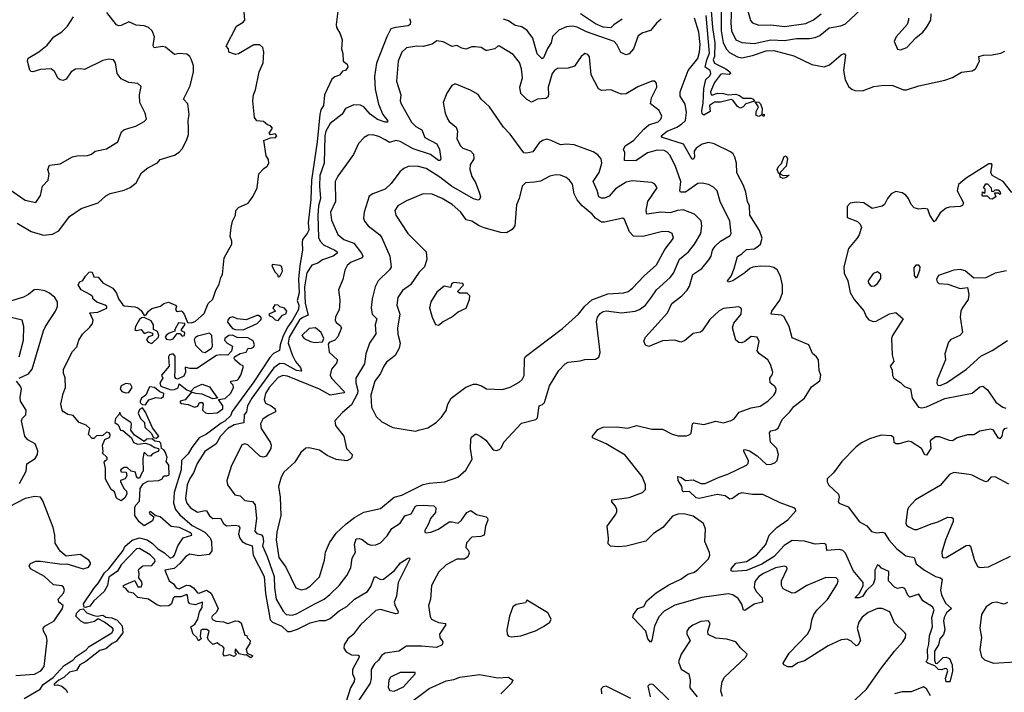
# Model space of a CAD drawing. Extents: x 1771496 to 1971148, y 471553 to 643630.
# Tile 562 of 656: x 1869769 to 1876225, y 595785 to 600197. Entities that reach past the tile are written whole.
import ezdxf

# ---------------------------------------------------------------- set-up
doc = ezdxf.new("R2010")
doc.units = 0

msp = doc.modelspace()

# ---------------------------------------------------------------- linework, layer by layer
at = {"layer": '0CON10XD'}
for points in [[(1874370.9, 600385), (1874368.1, 600125), (1874382.6, 600045), (1874403.8, 600003.8), (1874422.7, 599982.7), (1874475, 599953.8), (1874505, 599947.3), (1874575, 599961.7), (1874665, 599992.9), (1874715, 599994.8), (1874845, 599961.2), (1874962.8, 599902.8), (1875045, 599887.3), (1875079.7, 599900.3), (1875155, 599967.1), (1875175, 599975.7), (1875184.1, 599964.1), (1875171.9, 599865), (1875182.2, 599802.2), (1875206.4, 599756.4), (1875225, 599740.8), (1875246.4, 599733.6), (1875295, 599731.5), (1875370.3, 599759.8), (1875435, 599768.7), (1875495, 599764.6), (1875565, 599738.1), (1875585, 599737.8), (1875665, 599762.9), (1875835, 599800), (1875885, 599818.6), (1875945, 599852.5), (1876015, 599861.2), (1876036.7, 599875), (1876062.5, 599925), (1876057.5, 599955), (1876090, 599965), (1876145, 599965.8), (1876203.3, 599976.7), (1876229.3, 599990.7)], [(1874436.5, 600285), (1874433.1, 600175), (1874437.6, 600125), (1874464.6, 600065), (1874505, 600047.8), (1874585, 600041.9), (1874694.4, 600064.4), (1874785, 600061.5), (1874863.3, 600073.3), (1874947.1, 600072.9), (1874985, 600080), (1875015.8, 600094.2), (1875076.5, 600143.5), (1875154.1, 600155.9), (1875185, 600170.4), (1875285, 600264.5)], [(1869698.4, 599088.4), (1869805, 599012.2), (1869875, 598998), (1869906.6, 599043.4), (1869918.6, 599105), (1869955.8, 599145), (1869962.9, 599185), (1869952.9, 599215), (1869965, 599243.3), (1870035, 599252), (1870115, 599297.1), (1870145, 599304.3), (1870215, 599305.6), (1870240, 599315), (1870264.6, 599335.4), (1870339.1, 599350.9), (1870413.1, 599395), (1870437.8, 599462.2), (1870453.3, 599475), (1870485.9, 599485.9), (1870530.3, 599499.7), (1870585, 599530), (1870600, 599545), (1870592.5, 599585), (1870556.5, 599655), (1870555.6, 599705), (1870565, 599760), (1870545, 599778.8), (1870484.6, 599784.6), (1870435, 599809.2), (1870408.9, 599845), (1870398.6, 599915), (1870384.4, 599934.4), (1870355, 599938.9), (1870315, 599928.9), (1870195, 599870), (1870165, 599875.7), (1870135, 599872.5), (1870108, 599855), (1870075, 599808), (1870055, 599798), (1870035, 599802), (1870022, 599812), (1869998, 599858), (1869975.4, 599875.4), (1869905, 599870.4), (1869855, 599856), (1869845, 599856.7), (1869836, 599866), (1869820, 599925), (1869825.9, 599944.1), (1869895, 599986), (1869949.1, 600030.9), (1869992.5, 600085), (1870045, 600116.9), (1870082.2, 600155), (1870121.9, 600215)], [(1869752.6, 598862.6), (1869845, 598807.1), (1869925, 598783.2), (1869985, 598789.6), (1870025, 598813.1), (1870095, 598905.8), (1870171.7, 598958.3), (1870284.5, 598995.5), (1870335, 599042), (1870363.4, 599056.6), (1870455, 599078.6), (1870493.2, 599096.8), (1870532.4, 599127.6), (1870568.3, 599191.7), (1870608.8, 599225), (1870672.5, 599257.5), (1870690, 599280), (1870785, 599309.4), (1870815, 599329.2), (1870835, 599350), (1870863.1, 599405), (1870875.4, 599444.6), (1870875.4, 599484.6), (1870873.9, 599536.1), (1870880, 599575), (1870871.4, 599645), (1870844.3, 599675), (1870887.5, 599762.5), (1870908.9, 599855), (1870908.6, 599895), (1870895.6, 599935), (1870884.3, 599955), (1870865, 599970.6), (1870815, 599974.5), (1870785, 599969.6), (1870725, 600017.9), (1870705, 600021.1), (1870652.1, 600012.1), (1870645.6, 600025.6), (1870652.5, 600085), (1870638.9, 600125), (1870615, 600145.5), (1870585.9, 600155.9), (1870532.4, 600162.4), (1870485, 600184.2), (1870435, 600159.4), (1870417.5, 600157.5), (1870404.3, 600164.3), (1870341.8, 600245)], [(1870885, 596485.7), (1870909.5, 596469.5), (1870935, 596437.5), (1870945.4, 596434.6), (1870995, 596455.8), (1871025.6, 596435.6), (1871070, 596335), (1871060.3, 596309.7), (1871031.2, 596285), (1871026.2, 596275), (1871032.7, 596262.7), (1871055, 596250.8), (1871105, 596246), (1871135, 596236), (1871185, 596254), (1871205, 596251.2), (1871221.2, 596241.2), (1871245, 596160), (1871258.3, 596158.3), (1871260, 596145), (1871280, 596125), (1871277.5, 596105), (1871253.3, 596066.7), (1871258.3, 596048.3), (1871261.7, 596041.7), (1871297.5, 596025), (1871285, 596010), (1871255, 596030), (1871245, 596027.5), (1871207.5, 596037.5), (1871185, 596070), (1871180, 596045), (1871190, 596035), (1871175, 596020), (1871145, 596030), (1871111.7, 596021.7), (1871102.5, 596035), (1871110, 596075), (1871098.3, 596088.3), (1871080, 596095), (1871065, 596110), (1871035, 596097.5), (1871006.4, 596126.4), (1871000, 596145), (1871012.5, 596185), (1870996.1, 596196.1), (1870965, 596197.5), (1870957.5, 596192.5), (1870952.5, 596152.5), (1870960, 596135), (1870941.7, 596121.7), (1870930, 596145), (1870907.5, 596165), (1870892.5, 596215), (1870918.3, 596231.7), (1870937.5, 596265), (1870948.3, 596311.7), (1870965, 596340), (1870967.5, 596375), (1870920.7, 596359.3), (1870886, 596366), (1870875.9, 596375.9), (1870869.4, 596419.4), (1870865, 596425.8), (1870825, 596411.4), (1870785, 596410.8), (1870775, 596403.3), (1870764, 596366), (1870748.3, 596351.7), (1870695, 596349.4), (1870668.5, 596358.5), (1870615, 596396), (1870545, 596407.5), (1870515, 596434), (1870485, 596441.2), (1870465, 596466.7), (1870450, 596475), (1870450, 596485), (1870467.5, 596495), (1870525, 596517.5), (1870545, 596477.5), (1870565, 596477.5), (1870572.5, 596495), (1870569.3, 596509.3), (1870550, 596535), (1870553.3, 596565), (1870548.8, 596585), (1870553.3, 596595), (1870575.8, 596614.2), (1870635, 596616.7), (1870657.9, 596642.1), (1870656.2, 596655), (1870625, 596687.1), (1870555, 596728.7), (1870534.7, 596725), (1870435, 596620.6), (1870411.1, 596578.9), (1870355, 596540.6), (1870344.2, 596485.8), (1870323.2, 596446.8), (1870255.6, 596385), (1870229.7, 596350.3), (1870200, 596340), (1870193.2, 596343.2), (1870188.6, 596365), (1870255.3, 596464.8), (1870286.5, 596503.5), (1870325, 596568.1), (1870353, 596595), (1870447.9, 596715), (1870458.7, 596741.3), (1870506.5, 596783.5), (1870555, 596798.9), (1870605, 596785.4), (1870640.6, 596760.6), (1870675, 596726.5), (1870719.7, 596699.7), (1870755.6, 596665.6), (1870775, 596673.3), (1870785.2, 596684.8), (1870805.3, 596744.7), (1870842, 596798), (1870898, 596815), (1870895.6, 596825), (1870885, 596832.5), (1870818, 596865), (1870761.7, 596871.7), (1870690, 596935), (1870662.5, 596942.5), (1870625, 596970), (1870617.5, 596965), (1870623.8, 596955), (1870650, 596935), (1870639.8, 596910.2), (1870585, 596875.8), (1870552.5, 596902.5), (1870524.3, 596944.3), (1870523.9, 596996.1), (1870529.5, 597010.5), (1870555, 597037.5), (1870558.3, 597121.7), (1870578.3, 597151.7), (1870610.5, 597169.5), (1870682.5, 597175), (1870703.3, 597185), (1870714.2, 597205.8), (1870735, 597203.8), (1870748.5, 597211.5), (1870746.8, 597275), (1870728.8, 597298.8), (1870736.2, 597325), (1870725, 597358.8), (1870715, 597376.2), (1870700, 597385), (1870695, 597420), (1870687, 597427), (1870655, 597432.5), (1870637.5, 597447.5), (1870603.6, 597446.4), (1870585, 597430), (1870521.7, 597471.7), (1870497.5, 597505), (1870502.5, 597545), (1870497.5, 597555), (1870447, 597587), (1870431.7, 597601.7), (1870425, 597620), (1870418.3, 597601.7), (1870398.3, 597581.7), (1870392.5, 597555), (1870415, 597540), (1870430, 597505), (1870445, 597502.5), (1870502.5, 597455), (1870515, 597423.3), (1870545, 597413.3), (1870595, 597420), (1870628, 597408), (1870655, 597390), (1870680, 597385), (1870682.5, 597375), (1870676.1, 597363.9), (1870640, 597350), (1870626.7, 597333.3), (1870610, 597335), (1870590, 597355), (1870582.5, 597355), (1870577.5, 597315), (1870580, 597235), (1870571.7, 597228.3), (1870555, 597190), (1870545, 597190), (1870535, 597200), (1870528.3, 597228.3), (1870500, 597235), (1870475, 597260), (1870455, 597260), (1870430, 597245), (1870435, 597230), (1870468.3, 597228.3), (1870472.5, 597205), (1870460, 597185), (1870430, 597175), (1870430, 597165), (1870455, 597120), (1870470, 597105), (1870472.5, 597085), (1870459.3, 597060.7), (1870435, 597040), (1870405, 597057.5), (1870390.7, 597100.7), (1870370, 597115), (1870332.3, 597182.3), (1870331.2, 597255), (1870322.5, 597295), (1870332.5, 597305), (1870342.5, 597315), (1870342.5, 597325), (1870310, 597355), (1870317.5, 597362.5), (1870313.3, 597405), (1870327.5, 597442.5), (1870360.7, 597459.3), (1870363.3, 597475), (1870356.1, 597486.1), (1870338.3, 597491.7), (1870315, 597470), (1870273, 597467), (1870255, 597450), (1870245, 597450), (1870220, 597475), (1870230, 597515), (1870205, 597537.5), (1870160, 597555), (1870120.9, 597600.9), (1870085, 597606.2), (1870056.7, 597625), (1870048.8, 597635), (1870040, 597675), (1870054, 597745), (1870070, 597785), (1870068.3, 597848.3), (1870057.3, 597877.3), (1870056.2, 597905), (1870115, 598020), (1870145, 598050), (1870158, 598095), (1870181.2, 598135), (1870229.5, 598180.5), (1870246.7, 598205), (1870251.2, 598225), (1870230, 598275), (1870281.7, 598278.3), (1870340, 598305), (1870340, 598315), (1870330, 598325), (1870275, 598343.3), (1870250, 598365), (1870248.3, 598378.3), (1870233, 598393), (1870172.5, 598425), (1870153, 598457), (1870163.3, 598476.7), (1870183, 598487), (1870200, 598515), (1870225, 598540), (1870235, 598542.5), (1870245, 598540), (1870255, 598510), (1870285, 598507.5), (1870315, 598470), (1870381.2, 598435), (1870404.2, 598404.2), (1870416.2, 598365), (1870445, 598326.7), (1870455, 598320), (1870525, 598313.3), (1870545, 598306), (1870565, 598290), (1870585, 598257.5), (1870599.5, 598260.5), (1870613.8, 598285), (1870635, 598302), (1870692.9, 598317.1), (1870715, 598335.4), (1870745, 598344.4), (1870792, 598325), (1870797.5, 598315), (1870791.4, 598295), (1870796.7, 598285), (1870805, 598281.9), (1870825, 598288.1), (1870835, 598282.5), (1870848.2, 598265), (1870870, 598210), (1870895, 598207.8), (1870921.1, 598218.9), (1870979.4, 598270.6), (1871006.1, 598335), (1871035.2, 598364.8), (1871055, 598422.5), (1871077.6, 598462.4), (1871087.5, 598505), (1871099.2, 598525), (1871110.8, 598635), (1871160.8, 598725), (1871160.8, 598745), (1871150, 598775), (1871155.8, 598835), (1871164.5, 598875.5), (1871184, 598915), (1871186.2, 598945), (1871203.8, 598965), (1871267.4, 598992.6), (1871300.1, 599039.9), (1871326.7, 599095), (1871337.9, 599185), (1871369.2, 599220.8), (1871392.8, 599237.2), (1871402.7, 599255), (1871400.9, 599280.9), (1871386.4, 599305), (1871370.8, 599405), (1871415, 599422.9), (1871446.2, 599423.8), (1871455.7, 599435), (1871445, 599447.5), (1871415, 599442), (1871405, 599452.5), (1871426.7, 599485), (1871415, 599501.2), (1871395, 599508), (1871368.9, 599528.9), (1871324.1, 599534.1), (1871309.2, 599555), (1871299.1, 599665), (1871302.5, 599705), (1871315, 599737.5), (1871338.9, 599855), (1871366.5, 599915), (1871370.9, 599985), (1871363.3, 600015), (1871345, 600032.2), (1871305, 600031.5), (1871205, 599974), (1871185, 599968.8), (1871140, 599985), (1871137.5, 600005), (1871123, 600023), (1871191.2, 600155), (1871235, 600180), (1871246.1, 600193.9), (1871240, 600275)], [(1871856.3, 600253.7), (1871843.6, 600165), (1871845.7, 600145.7), (1871871.2, 600105), (1871883.3, 600065), (1871878.8, 600005), (1871887.5, 599975), (1871890, 599925), (1871916.7, 599905), (1871920.8, 599885), (1871905, 599863.3), (1871885, 599860), (1871865.8, 599834.2), (1871835, 599823.3), (1871815, 599806.2), (1871767.1, 599705), (1871761.8, 599635), (1871744.3, 599605.7), (1871737, 599575), (1871719.3, 599395), (1871682.4, 599145), (1871677.4, 599017.4), (1871660, 598865), (1871665, 598816.7), (1871655, 598793.8), (1871624.1, 598755.9), (1871621.2, 598735), (1871622.9, 598685), (1871605.7, 598584.3), (1871598.4, 598495), (1871602.6, 598405), (1871588.3, 598355), (1871599.4, 598325), (1871597.8, 598295), (1871559, 598225), (1871527.4, 598182.6), (1871497.8, 598122.2), (1871478.2, 598065), (1871472.8, 598027.2), (1871432.8, 598007.2), (1871408.8, 597981.2), (1871305, 597822.5), (1871163, 597627), (1871151.6, 597598.4), (1871115, 597563.5), (1871090.5, 597550.5), (1870995, 597477.5), (1870945.9, 597454.1), (1870898.3, 597391.7), (1870875, 597350), (1870830, 597305), (1870828.9, 597245), (1870782.5, 597095), (1870776.9, 597025), (1870790, 596985), (1870819.3, 596949.3), (1870900, 596880), (1870983.1, 596835), (1871017.4, 596797.4), (1871027.1, 596775), (1871028.3, 596711.7), (1871011.2, 596688.8), (1870945, 596680.8), (1870885, 596690), (1870859.2, 596675), (1870820.4, 596629.6), (1870782.4, 596597.6), (1870721.2, 596585), (1870748.6, 596515), (1870777, 596497), (1870795, 596470), (1870815, 596462.5), (1870862.5, 596487.5), (1870885, 596485.7)], [(1873720, 600200), (1873665, 600163.8), (1873645, 600143.3), (1873595, 600149.1), (1873545, 600169.5), (1873446.2, 600235)], [(1874255, 599570), (1874245, 599580), (1874242.1, 599602.1), (1874251.1, 599648.9), (1874254.7, 599745.3), (1874269.4, 599805), (1874295, 599830), (1874302, 599845), (1874296.7, 599865), (1874264.3, 599885), (1874275, 599933.8), (1874292.6, 599977.4), (1874270.6, 600225)], [(1874303.3, 600255), (1874311.6, 600145), (1874327.1, 600042.9), (1874325.8, 599955.8), (1874316.2, 599935), (1874325, 599911.2), (1874400, 599875), (1874426.7, 599855), (1874430, 599845), (1874421.7, 599838.3), (1874375, 599842.5), (1874365, 599836.7), (1874325.7, 599785), (1874299.2, 599725), (1874303.8, 599705), (1874315, 599703.8), (1874344.4, 599715.6), (1874385, 599713.8), (1874415, 599704), (1874465, 599707.9), (1874489.7, 599699.7), (1874512.7, 599682.7), (1874565, 599681.5), (1874579.2, 599675), (1874587.5, 599662.5), (1874530, 599645), (1874512.5, 599625), (1874495, 599616.7), (1874475, 599626.7), (1874445, 599670), (1874435, 599674.2), (1874365, 599655.5), (1874325, 599655.8), (1874293.3, 599635), (1874295.8, 599594.2), (1874255, 599570)], [(1874543.1, 600255), (1874562.3, 600192.3), (1874575, 600177.5), (1874615, 600162.2), (1874694.1, 600164.1), (1874785, 600152.5), (1874925, 600173.3), (1874975, 600196.4), (1875024.5, 600235.5)], [(1875597, 600207), (1875598, 600195), (1875588, 600165), (1875516.2, 600085), (1875503.8, 600055), (1875525, 600003.3), (1875545, 600000), (1875586.7, 600015), (1875645, 600078.8), (1875692, 600115), (1875716, 600145), (1875744, 600195), (1875746.2, 600235)], [(1872325, 600206), (1872332.5, 600185), (1872330, 600165), (1872317.5, 600157.5), (1872232.9, 600147.1), (1872203.7, 600136.3), (1872175.9, 600084.1), (1872108.5, 599911.5), (1872096.9, 599825), (1872100.6, 599740.6), (1872123, 599643), (1872149.7, 599575), (1872180.6, 599535), (1872180, 599525), (1872165, 599524.7), (1872115, 599541.9), (1872067.5, 599577.5), (1872026.9, 599625), (1872005, 599637.2), (1871960.5, 599639.5), (1871905.8, 599615), (1871883, 599577), (1871805, 599516.9), (1871776.5, 599465), (1871770.9, 599435), (1871766.3, 599255), (1871737.6, 599175), (1871736.2, 599106.2), (1871741.9, 599025), (1871729.3, 598975), (1871725, 598912.5), (1871729.2, 598769.1), (1871739.6, 598745), (1871760.5, 598720.5), (1871836.8, 598685), (1871851.1, 598675), (1871852, 598665), (1871825, 598646.4), (1871755, 598621.6), (1871725, 598600.9), (1871685, 598586.2), (1871652.5, 598537.5), (1871636.1, 598445), (1871640.4, 598335), (1871661.9, 598258.1), (1871625, 598244.3), (1871605, 598228.5), (1871537, 598115), (1871529.6, 598075), (1871557.4, 597995), (1871578, 597955), (1871610, 597915), (1871617.8, 597892.2), (1871585, 597895.2), (1871505, 597939.7), (1871475, 597942), (1871435, 597912.5), (1871292.1, 597715), (1871263.3, 597665), (1871256.1, 597625), (1871240.7, 597605), (1871238.3, 597551.7), (1871175, 597538.5), (1871135, 597515.2), (1871087.1, 597465), (1871058.2, 597415), (1870983.2, 597365), (1870933.1, 597285), (1870910, 597225), (1870885, 597186.9), (1870868.1, 597145), (1870856.3, 597056.3), (1870865.9, 597025), (1870888.7, 596995), (1870935, 596966.1), (1870985, 596977.5), (1870994.1, 596974.1), (1871015, 596942.1), (1871035, 596925.3), (1871086.2, 596926.2), (1871105, 596892.2), (1871125, 596877.1), (1871185, 596880.6), (1871205, 596875.8), (1871212.6, 596862.6), (1871204.8, 596824.8), (1871212.2, 596795), (1871229.2, 596775), (1871255, 596758.1), (1871292.8, 596745), (1871300.8, 596685), (1871372.9, 596545), (1871382.1, 596432.1), (1871411, 596261), (1871426.2, 596245), (1871487.5, 596217.5), (1871525, 596184.6), (1871545, 596184), (1871591.5, 596198.5), (1871675, 596239.8), (1871735, 596256), (1871775, 596256.7), (1871805, 596269.7), (1871865, 596318.5), (1871915, 596348.5), (1871965, 596396.2), (1872049.5, 596445), (1872071.9, 596478.1), (1872095, 596542.5), (1872105, 596542.9), (1872135, 596525.5), (1872155, 596527.9), (1872227, 596583), (1872265.6, 596635), (1872315, 596664), (1872325, 596667.5), (1872327.5, 596657.5), (1872250.4, 596505), (1872241, 596415), (1872225.3, 596375), (1872231, 596351), (1872250.9, 596315), (1872249.2, 596300.8), (1872235, 596298.5), (1872135, 596327.3), (1872105, 596320.3), (1872002.5, 596225), (1871955.2, 596164.8), (1871921.4, 596135), (1871896, 596095), (1871894, 596074), (1871910.6, 596050.6), (1871945, 596031.1), (1871988.9, 596028.9), (1871995.6, 596025), (1871995.5, 596015.5), (1871952.2, 595935), (1871950.8, 595905), (1871964, 595875), (1871962.8, 595855), (1871938.7, 595815), (1871910.6, 595725)], [(1873975, 600200), (1873945, 600175.5), (1873905, 600127.1), (1873855, 600110), (1873825, 600091.4), (1873794.2, 600005), (1873765, 599974.2), (1873745, 599966), (1873711.7, 599981.7), (1873683.8, 600035), (1873666.5, 600055), (1873485, 600117.2), (1873425, 600147.5), (1873395, 600154.8), (1873355, 600151.1), (1873305, 600128.9), (1873262.8, 600087.2), (1873253.5, 600045), (1873231, 600009), (1873205, 599947.1), (1873195, 599939.5), (1873162.4, 599972.4), (1873134.7, 600075), (1873096.6, 600126.6), (1873061.4, 600151.4), (1873018.1, 600158.1), (1872975, 600188.8), (1872940.9, 600200.9)], [(1875800.2, 597459.8), (1875775, 597460.3), (1875740, 597435), (1875743.2, 597385), (1875715, 597340.8), (1875705, 597342.5), (1875681.5, 597385), (1875615, 597428.9), (1875595, 597431.5), (1875535, 597413.8), (1875513.8, 597413.8), (1875503.9, 597423.9), (1875500, 597455), (1875485, 597467.9), (1875418.8, 597471.2), (1875342.1, 597447.9), (1875289.3, 597420.7), (1875254.5, 597395), (1875160.4, 597299.6), (1875105.3, 597224.7), (1875063.3, 597185), (1875063.8, 597165), (1875074.6, 597144.6), (1875137.5, 597085), (1875142.5, 597065), (1875136.7, 597035), (1875142.5, 597025), (1875202.5, 597002.5), (1875275, 596902.5), (1875325, 596877.5), (1875355, 596840), (1875389.8, 596829.8), (1875425, 596834.6), (1875440.3, 596830.3), (1875468.8, 596785), (1875517.7, 596727.7), (1875580.5, 596680.5), (1875635, 596668), (1875647.7, 596627.7), (1875702, 596585), (1875775, 596543.4), (1875806.7, 596536.7), (1875817.9, 596527.9), (1875806.7, 596455), (1875813.1, 596425), (1875839.4, 596369.4), (1875880, 596335), (1875845.6, 596305), (1875830.8, 596275), (1875826, 596254), (1875835.5, 596195), (1875826.1, 596163.9), (1875802.5, 596135), (1875793.6, 596096.4), (1875766.7, 596055), (1875767.5, 595995), (1875775, 595976.2), (1875785, 595974.2), (1875825, 596012.9), (1875845, 596015.4), (1875865, 596006.5), (1875884.4, 595965), (1875886.3, 595923.7), (1875870, 595860), (1875865, 595853.8), (1875845, 595853.8), (1875838.8, 595875), (1875855.6, 595925), (1875848.6, 595938.6), (1875835, 595941.9), (1875815, 595932.1), (1875795, 595933.4), (1875768.8, 595958.8), (1875724, 595975), (1875714, 595985), (1875723.5, 596006.5), (1875722.5, 596065), (1875730.3, 596100.3), (1875734.2, 596155), (1875754.3, 596215), (1875750.3, 596275), (1875765.5, 596325.5), (1875754.2, 596345), (1875690.4, 596385), (1875665, 596429.5), (1875605, 596409.7), (1875592, 596422), (1875573.1, 596465), (1875555, 596471.8), (1875525, 596464.6), (1875505, 596474.5), (1875466.4, 596515), (1875468.2, 596578.2), (1875420, 596600), (1875405, 596617.5), (1875395, 596620), (1875375.8, 596585), (1875377, 596527), (1875366.1, 596493.9), (1875320.1, 596449.9), (1875295, 596414.1), (1875274, 596404), (1875244.4, 596404.4), (1875276.9, 596435), (1875299.5, 596485), (1875299.6, 596505), (1875234.6, 596584.6), (1875185, 596697.1), (1875165.8, 596715), (1875145, 596720.9), (1875062.5, 596715), (1875056.7, 596755), (1875045, 596761.5), (1874985, 596757.5), (1874916.2, 596776.2), (1874835, 596780), (1874781.3, 596748.7), (1874715.9, 596675), (1874635.5, 596625), (1874535, 596583.2), (1874448.1, 596578.1), (1874435, 596582), (1874434.3, 596595), (1874465, 596632.2), (1874535, 596643.1), (1874600, 596685), (1874661.9, 596755), (1874684.5, 596815), (1874733.1, 596865), (1874805, 596915.8), (1874857.5, 596975), (1874856.4, 596986.4), (1874846, 596995), (1874755, 597026.7), (1874642.2, 597082.2), (1874575, 597081.6), (1874505, 597093.5), (1874485, 597086.7), (1874443.8, 597055), (1874425, 597051.9), (1874395, 597073.3), (1874341.7, 597081.7), (1874225, 597056.1), (1874205, 597060), (1874162.2, 597102.2), (1874125, 597099.4), (1874115, 597104), (1874111.8, 597135), (1874087.5, 597175), (1874085, 597200), (1874105, 597197.1), (1874134.6, 597174.6), (1874185, 597178), (1874235, 597153.8), (1874265, 597153.9), (1874355, 597195.8), (1874411.9, 597215), (1874535, 597275.6), (1874545, 597286.2), (1874547.9, 597305), (1874518, 597365), (1874517.5, 597375), (1874523.2, 597376.8), (1874555, 597369.1), (1874605.9, 597335.9), (1874665, 597281.2), (1874690.7, 597279.3), (1874720.7, 597289.3), (1874736.7, 597305), (1874743.8, 597345), (1874733.8, 597385), (1874691.4, 597425), (1874685, 597487.5), (1874695, 597500), (1874725, 597506.2), (1874741.7, 597518.3), (1874769.2, 597575), (1874819.4, 597625), (1874845, 597660.6), (1874914.7, 597715.3), (1874962.2, 597787.8), (1875015, 597827.5), (1875022.5, 597865), (1875012.5, 597895), (1875007.5, 597965), (1874995, 597984.4), (1874966.9, 598006.9), (1874944, 598065), (1874835, 598110.8), (1874814, 598184), (1874780.8, 598250.8), (1874765, 598259.1), (1874696, 598266), (1874700.6, 598285), (1874753.5, 598356.5), (1874771.8, 598405), (1874771.4, 598455), (1874758.7, 598515), (1874735.2, 598555.2), (1874715, 598570.9), (1874688.3, 598578.3), (1874625, 598581), (1874576.8, 598573.2), (1874555.9, 598564.1), (1874525, 598536.6), (1874445, 598484.6), (1874415, 598474.4), (1874410, 598485), (1874435.5, 598514.5), (1874454.7, 598565.3), (1874476.2, 598643.8), (1874505, 598661.2), (1874535, 598690.7), (1874585, 598694.7), (1874603.5, 598705), (1874626.7, 598725), (1874637.3, 598765), (1874621.2, 598815), (1874557.7, 598915), (1874555.3, 598975), (1874542.3, 599005), (1874529.7, 599065), (1874515, 599108.9), (1874471.5, 599191.5), (1874469.7, 599255), (1874458.2, 599295), (1874446.5, 599316.5), (1874429.8, 599329.8), (1874322.7, 599382.7), (1874285, 599392.1), (1874245, 599380.5), (1874204.7, 599355), (1874192.8, 599335), (1874193.8, 599295), (1874185, 599280.5), (1874177.5, 599285), (1874121.4, 599381.4), (1873984, 599425), (1873975.5, 599435), (1874015, 599465.6), (1874077.8, 599492.2), (1874107.9, 599512.1), (1874135.4, 599535), (1874142.4, 599587.6), (1874132, 599642), (1874100, 599695), (1874100, 599725), (1874153, 599865), (1874215, 599942.1), (1874226.9, 599985), (1874230.2, 600035), (1874223.4, 600115), (1874195, 600206.9)], [(1875181.4, 595675), (1875322, 595805), (1875419.5, 595945), (1875504.7, 596055.3), (1875560.6, 596115), (1875576.9, 596145), (1875579.2, 596165), (1875574, 596175), (1875505, 596240), (1875475, 596313.3), (1875425, 596333.9), (1875395, 596335.3), (1875332, 596308), (1875292.9, 596277.1), (1875271.3, 596245), (1875259.7, 596205), (1875282.9, 596125), (1875266.9, 596095), (1875255, 596089.4), (1875221.2, 596121.2), (1875195, 596132.9), (1875155, 596129.5), (1875069.9, 596090.1), (1874915, 595990.5), (1874871.1, 595978.9), (1874835, 595952), (1874805, 595951.4), (1874780, 595965), (1874776.2, 595975), (1874815, 596040.8), (1874935, 596166), (1874954.1, 596204.1), (1874962.4, 596257.6), (1874977.1, 596295), (1874997.8, 596325), (1875065.6, 596394.4), (1875130, 596495), (1875135.6, 596515), (1875134.2, 596525), (1875122.5, 596535), (1875055, 596538.5), (1874930, 596485), (1874855, 596436.9), (1874835, 596434.2), (1874774.5, 596464.5), (1874764.4, 596485), (1874764.5, 596515.5), (1874801.4, 596595), (1874798.8, 596605), (1874785, 596611.4), (1874725, 596600.8), (1874645.6, 596565), (1874616.4, 596545), (1874589.5, 596510.5), (1874584.7, 596475.3), (1874597.3, 596445), (1874636.7, 596405), (1874640, 596375), (1874585, 596363.6), (1874525, 596321.4), (1874515, 596323.3), (1874503.7, 596363.7), (1874479.9, 596399.9), (1874445, 596424.5), (1874415, 596430.8), (1874242.9, 596407.1), (1874065, 596356.1), (1873995, 596316.7), (1873960.9, 596279.1), (1873931.2, 596218.8), (1873914.1, 596125.9), (1873905, 596113.3), (1873888, 596135), (1873875.8, 596185.8), (1873790, 596275), (1873793.3, 596295), (1873822, 596335), (1873861.7, 596348.3), (1873881.8, 596385), (1873942.5, 596437.5), (1874025, 596489.4), (1874105, 596526.2), (1874150, 596560), (1874195, 596573.3), (1874218.5, 596591.5), (1874285, 596659.4), (1874294.4, 596684.4), (1874292.7, 596702.7), (1874262.5, 596775), (1874265.8, 596855), (1874252.2, 596892.2), (1874185, 596939.1), (1874125, 596954.5), (1874085, 596953.6), (1874049.1, 596940.9), (1873986.2, 596865), (1873925, 596826.2), (1873875, 596776), (1873745.7, 596744.3), (1873695, 596738), (1873642.5, 596742.5), (1873628, 596758), (1873630.8, 596795), (1873621.2, 596875), (1873672.9, 596947.1), (1873684.1, 596965.9), (1873684, 596985), (1873675.8, 597005), (1873651.2, 597035), (1873652.5, 597047.5), (1873765, 597061.9), (1873853.8, 597095), (1873872.9, 597115), (1873873.3, 597145), (1873850.9, 597200.9), (1873739.5, 597339.5), (1873615.7, 597415.7), (1873525, 597454.2), (1873526, 597465), (1873560.3, 597509.7), (1873595, 597523.6), (1873685.4, 597525.4), (1873755, 597516.9), (1873815, 597535.6), (1873915, 597512), (1873985, 597510), (1874048.3, 597478.3), (1874087, 597467), (1874142.3, 597467.7), (1874164.1, 597475.9), (1874171.2, 597485), (1874181.2, 597545), (1874188, 597552), (1874255, 597542.1), (1874332.9, 597562.9), (1874385, 597552.9), (1874435, 597567.5), (1874455, 597579.2), (1874487.2, 597622.8), (1874565, 597650), (1874625, 597662.7), (1874675.8, 597694.2), (1874715, 597733.1), (1874727.5, 597755), (1874728.9, 597775), (1874720.9, 597790.9), (1874690.8, 597815), (1874688, 597845), (1874703.1, 597866.9), (1874707.5, 597885), (1874693.1, 597935), (1874675, 597965.7), (1874620.8, 598005), (1874605.7, 598025), (1874617.5, 598085), (1874604.3, 598114.3), (1874565, 598118.1), (1874525, 598085.7), (1874505, 598077.8), (1874485, 598078.6), (1874465.8, 598095), (1874443.2, 598176.8), (1874452.7, 598207.3), (1874500.8, 598265), (1874503.3, 598295), (1874498, 598308), (1874485, 598313.8), (1874385, 598301.9), (1874355, 598286.9), (1874295, 598230), (1874245, 598155.7), (1874232.6, 598147.4), (1874185, 598139.4), (1874129.2, 598090.8), (1874105, 598082.2), (1874065, 598095.5), (1873985, 598090), (1873895, 598053.6), (1873872.7, 598062.7), (1873862.6, 598087.4), (1873872.5, 598115), (1874017.8, 598275), (1874045, 598335.6), (1874110.5, 598385), (1874146.1, 598423.9), (1874161.2, 598448.8), (1874182.7, 598525), (1874242.2, 598565), (1874288.8, 598621.2), (1874302.7, 598645), (1874311.8, 598685), (1874328.5, 598711.5), (1874365, 598745.3), (1874428.1, 598781.9), (1874435, 598793.8), (1874426.2, 598875), (1874362.5, 599005), (1874342, 599075), (1874318.8, 599098.8), (1874285.8, 599115.8), (1874245, 599124.2), (1874215, 599123.1), (1874135, 599065.3), (1874102.5, 599065), (1874097.3, 599075), (1874105.3, 599135), (1874069.6, 599235), (1874035, 599305.6), (1874015, 599327.8), (1873995, 599338.2), (1873949.8, 599340.2), (1873885, 599324.6), (1873808.6, 599271.4), (1873735, 599274), (1873736.9, 599325), (1873729.2, 599345), (1873740.1, 599369.9), (1873793.1, 599405), (1873860.8, 599479.2), (1873895, 599506.9), (1873955, 599528.2), (1873972.5, 599545), (1873978.9, 599565), (1873962.4, 599602.4), (1873905.6, 599645.6), (1873911.8, 599685), (1873946, 599754), (1873945, 599780), (1873935, 599794), (1873913.3, 599795), (1873823.4, 599756.6), (1873745, 599710.6), (1873715, 599708.9), (1873692.3, 599717.7), (1873645, 599737.9), (1873583.6, 599733.6), (1873565, 599744.2), (1873515.6, 599835), (1873505, 599952.5), (1873495, 599968.8), (1873475, 599975.8), (1873451.2, 599955), (1873407.8, 599892.2), (1873365, 599878.9), (1873295, 599877.3), (1873275, 599864.4), (1873261.2, 599845), (1873235.6, 599755), (1873236.9, 599705), (1873231.4, 599688.6), (1873219.4, 599680.6), (1873165, 599675.4), (1873125, 599655.8), (1873095, 599674.4), (1873055, 599712.5), (1873048.2, 599755), (1873065.8, 599815), (1873060.6, 599875), (1873046.6, 599916.6), (1873005, 599968.9), (1872915, 600024), (1872905, 600023.1), (1872885, 600005.5), (1872835, 599995.6), (1872825, 599995.6), (1872795, 600014.4), (1872755, 600019.4), (1872735, 600018.6), (1872695, 600003.3), (1872668.8, 600011.2), (1872635, 600027.3), (1872605, 600021.4), (1872545, 600051.8), (1872505, 600057.8), (1872475, 600037.5), (1872415, 600021.9), (1872374.2, 600024.2), (1872306.6, 600013.4), (1872275.7, 599985), (1872251.5, 599925), (1872240.4, 599795), (1872269.4, 599705), (1872264.6, 599665), (1872270.8, 599645), (1872338.9, 599525), (1872366.2, 599496.2), (1872405.4, 599475.4), (1872425.5, 599425), (1872505, 599383.1), (1872521.9, 599345), (1872530.5, 599285), (1872527.4, 599272.6), (1872515, 599273.6), (1872463.5, 599313.5), (1872349.8, 599349.8), (1872265, 599398.9), (1872235, 599404.1), (1872195, 599392.5), (1872165, 599409.2), (1872125, 599430), (1872085, 599442), (1872055, 599440), (1872027.5, 599425), (1871990.6, 599385), (1871958.1, 599311.9), (1871855, 599171.4), (1871837.7, 599135), (1871839.6, 599005), (1871806.8, 598935), (1871813, 598883), (1871855, 598788.9), (1871894.8, 598754.8), (1871961, 598731), (1872010.8, 598665), (1872018.5, 598645), (1872015, 598634.4), (1871943.7, 598606.3), (1871917.5, 598585), (1871901.4, 598555), (1871887.5, 598492.5), (1871860, 598425), (1871868.7, 598358.7), (1871866.8, 598313.2), (1871864.3, 598295), (1871840.6, 598245), (1871838.5, 598225), (1871845, 598210), (1871870.9, 598190.9), (1871880, 598175), (1871855, 598116.2)], [(1871615, 596456.5), (1871645, 596463.5), (1871675, 596481.8), (1871735, 596541.4), (1871768.4, 596651.6), (1871775.3, 596704.7), (1871801.5, 596765), (1871845, 596829.6), (1871909.4, 596890.6), (1871965, 596932.3), (1872025, 596965.4), (1872135, 596989.4), (1872225, 597064.6), (1872275, 597077.1), (1872415, 597148.7), (1872455, 597157.6), (1872554.7, 597165.3), (1872642.9, 597197.1), (1872695, 597241.5), (1872736.4, 597315), (1872725.6, 597385), (1872726.9, 597445), (1872732.1, 597457.9), (1872755, 597478.8), (1872765, 597479.2), (1872793.5, 597463.5), (1872825, 597438), (1872875, 597376.2), (1872895, 597371.2), (1872915, 597376.7), (1872928.6, 597391.4), (1872944.4, 597425.6), (1873059.7, 597550.3), (1873153.8, 597575), (1873165.3, 597584.7), (1873175, 597664), (1873197.8, 597672.2), (1873210, 597685), (1873243.7, 597796.3), (1873304, 597895), (1873345, 597938.8), (1873365, 597950), (1873445, 597958.8), (1873475, 597968.8), (1873545, 597970), (1873566.1, 597983.9), (1873576.1, 598013.9), (1873551.9, 598218.1), (1873558.2, 598245), (1873575, 598269.1), (1873595, 598282.9), (1873615, 598287.5), (1873715, 598274), (1873805, 598285.4), (1873833.6, 598296.4), (1873872.2, 598325), (1873912.4, 598377.6), (1873943.8, 598425), (1874035, 598505.5), (1874055.4, 598535), (1874094.8, 598625.2), (1874154.7, 598675.3), (1874193.1, 598725), (1874234.6, 598795), (1874242.9, 598845), (1874238.4, 598878.4), (1874195, 598921.8), (1874118.8, 598948.8), (1874083.3, 598945), (1874035, 598930), (1873973.7, 598933.7), (1873882.4, 598922.4), (1873877.1, 598945), (1873888.5, 599005), (1873948.6, 599095), (1873935, 599118), (1873915, 599128.6), (1873785, 599139.6), (1873745, 599132.2), (1873675, 599088.2), (1873635, 599038.5), (1873605, 599026.8), (1873585, 599025.5), (1873565.7, 599035), (1873555, 599076.2), (1873528.7, 599135), (1873569.5, 599195), (1873587.2, 599255), (1873581.5, 599285), (1873560.5, 599310.5), (1873529.6, 599329.6), (1873405, 599376.2), (1873355, 599380.8), (1873315, 599375.7), (1873255, 599405.6), (1873225, 599412.5), (1873196.7, 599405), (1873175, 599390), (1873135, 599330), (1873095, 599321.4), (1873075, 599324.2), (1872985, 599445.8), (1872942.4, 599492.4), (1872850, 599625), (1872795, 599676.2), (1872775, 599707.1), (1872725.3, 599735.3), (1872625, 599776.2), (1872602.5, 599765), (1872570, 599715), (1872546.2, 599655), (1872559.4, 599585), (1872574, 599546), (1872585, 599528.6), (1872632.4, 599492.4), (1872639.6, 599465), (1872636.5, 599415), (1872659.3, 599369.3), (1872675, 599354.4), (1872726, 599336), (1872744.4, 599314.4), (1872747.5, 599285), (1872722.9, 599245), (1872721.1, 599215), (1872735, 599168.8), (1872758.1, 599128.1), (1872782.3, 599065), (1872790, 599035), (1872785, 599016.7), (1872775, 599012.5), (1872745, 599022.9), (1872600.4, 599105), (1872525, 599163.3), (1872435, 599220.9), (1872375, 599235.4), (1872316.9, 599233.1), (1872288.9, 599221.1), (1872260.9, 599199.1), (1872205, 599122.5), (1872166, 599085), (1872085, 599055.7), (1872061.5, 599038.5), (1872027.8, 598935), (1872024.4, 598895), (1872030, 598875), (1872054.3, 598845), (1872130.8, 598785), (1872145, 598766), (1872195.9, 598645.9), (1872205.2, 598574.8), (1872195, 598555.5), (1872119.5, 598485), (1872099.6, 598445), (1872079.6, 598365), (1872073, 598307), (1872080.5, 598265), (1872111.4, 598235), (1872100.6, 598195), (1872103.8, 598136.2), (1872062.9, 598075), (1872038.2, 598005), (1872031.3, 597938.7), (1871973.5, 597846.5), (1871972.8, 597815), (1871987.5, 597765), (1871985, 597744.4), (1871945, 597671.5), (1871885, 597620), (1871835.8, 597565), (1871840.6, 597535), (1871894.6, 597464.6), (1871912.9, 597385), (1871950, 597345), (1871948.1, 597325), (1871936.3, 597313.7), (1871914.2, 597304.2), (1871845, 597311.4), (1871785, 597337.1), (1871735, 597372.2), (1871665, 597388.1), (1871645, 597385.7), (1871612.7, 597357.3), (1871572.5, 597295), (1871501.8, 597228.2), (1871483.8, 597195), (1871465.7, 597135.7), (1871477.5, 597065), (1871482.7, 596945), (1871455.8, 596835), (1871450.5, 596785), (1871469, 596669), (1871514.2, 596605), (1871580, 596470), (1871615, 596456.5)], [(1874615, 599562.5), (1874598.9, 599568.9), (1874597.8, 599595), (1874613.8, 599625), (1874592.5, 599657.5), (1874615, 599656.7), (1874626, 599645), (1874636.7, 599615), (1874635, 599580), (1874650, 599575), (1874650, 599565), (1874645, 599564), (1874635, 599572.5), (1874615, 599562.5)], [(1874775, 599156), (1874756.2, 599165), (1874752.5, 599185), (1874745, 599190), (1874735.6, 599215), (1874745, 599234.4), (1874765.3, 599254.7), (1874781.2, 599298.8), (1874795, 599304.4), (1874802.8, 599285), (1874795, 599236), (1874755.8, 599195), (1874756.7, 599185), (1874775, 599175.6), (1874815, 599177.5), (1874795, 599162.2), (1874775, 599156)], [(1876275, 599062.9), (1876218.2, 599135), (1876146.1, 599175), (1876137.2, 599195), (1876146.7, 599245), (1876141.2, 599251.2), (1876125, 599251.1), (1875975, 599157.8), (1875924.6, 599115), (1875916.5, 599075), (1875957.5, 598995), (1875950.7, 598979.3), (1875935, 598971.2), (1875865, 598967.5), (1875845, 598960), (1875805, 598930), (1875775, 598879.2), (1875765, 598872), (1875737.5, 598915), (1875725, 598954.3), (1875698.9, 598958.9), (1875665, 598953.9), (1875635, 598963.1), (1875614, 598985), (1875596.8, 599025), (1875580.7, 599045), (1875555, 599061.4), (1875515, 599071.2), (1875483.1, 599055), (1875459.1, 599025), (1875439.6, 598985), (1875425, 598973.8), (1875359.3, 598959.3), (1875304.7, 598994.7), (1875255, 599001.2), (1875215, 598993.9), (1875195, 598972), (1875195, 598898.6), (1875263, 598873), (1875280.8, 598855), (1875288.6, 598835), (1875273.1, 598785), (1875259.1, 598760.9), (1875203.3, 598696.7), (1875173.8, 598575), (1875175.2, 598535.2), (1875199.4, 598485), (1875215, 598407.5), (1875241.7, 598361.7), (1875305, 598286.9), (1875320, 598250), (1875337.6, 598227.6), (1875365, 598217.5), (1875385, 598219.2), (1875472.9, 598267.1), (1875515, 598276.4), (1875563.3, 598235), (1875492.7, 598125), (1875486.4, 598105), (1875489.5, 597999.5), (1875501.4, 597955), (1875476.2, 597925), (1875491.2, 597901.2), (1875493, 597863), (1875501.2, 597845), (1875545, 597818), (1875570.9, 597790.9), (1875610, 597775), (1875621.5, 597715), (1875662.5, 597655), (1875685, 597650.4), (1875715, 597658.1), (1875835, 597713.1), (1876015, 597747.1), (1876065, 597789.2), (1876085, 597792), (1876115, 597770), (1876169.1, 597689.1), (1876215.6, 597655.6), (1876235, 597648.6)], [(1872365, 597498.8), (1872385, 597503.3), (1872445, 597518.8), (1872500, 597555), (1872535, 597590), (1872565.7, 597634.3), (1872577.1, 597675), (1872597.5, 597715), (1872695, 597785.8), (1872745, 597806), (1872765, 597806), (1872797.5, 597795), (1872830, 597775), (1872935, 597770.8), (1872985, 597785.8), (1873045, 597818.6), (1873065, 597836), (1873077.3, 597862.7), (1873078.3, 597971.7), (1873085, 597988), (1873328.2, 598171.8), (1873433.3, 598265), (1873475, 598317.8), (1873521.2, 598358.8), (1873625, 598398.5), (1873730, 598405), (1873760, 598415), (1873787.1, 598435), (1873865, 598517.5), (1873945, 598588.1), (1873999.8, 598690.2), (1874056.7, 598765), (1874048, 598795), (1874025.3, 598805.3), (1873985, 598808.4), (1873855, 598774.8), (1873795, 598776.7), (1873767.5, 598805), (1873735.5, 598885.5), (1873725, 598896.2), (1873605, 598868.2), (1873585, 598870), (1873545.6, 598895), (1873522, 598922), (1873457.5, 598975), (1873424.2, 599015), (1873404.4, 599054.4), (1873395, 599118.8), (1873374.2, 599145), (1873351.5, 599161.5), (1873315, 599177.3), (1873285, 599180.4), (1873245, 599169.7), (1873185, 599138.9), (1873145, 599132.3), (1873085, 599127.5), (1873063.1, 599105), (1873044, 599025), (1873027, 598983), (1873016.2, 598845), (1872999.2, 598820.8), (1872960.9, 598799.1), (1872925, 598800.7), (1872815, 598831.4), (1872781.1, 598845), (1872735, 598874.5), (1872696, 598885), (1872662.5, 598935), (1872605, 598984), (1872540, 599025), (1872475, 599051.9), (1872415, 599055.6), (1872305, 599007.9), (1872248.1, 598975), (1872228.1, 598945), (1872234.7, 598914.7), (1872314.7, 598794.7), (1872435.3, 598675), (1872438.2, 598625), (1872423.2, 598576.8), (1872389.7, 598540.3), (1872331.2, 598458.8), (1872278.9, 598421.1), (1872247.9, 598375), (1872241.6, 598325), (1872262.4, 598265), (1872246.1, 598175), (1872247.9, 598135), (1872264.6, 598075), (1872257.7, 598042.3), (1872230.5, 597995), (1872175, 597949.5), (1872156.4, 597925), (1872134.7, 597875.3), (1872097.2, 597825), (1872072.1, 597735), (1872075.8, 597655), (1872105.8, 597595), (1872145, 597559.2), (1872215, 597522), (1872365, 597498.8)], [(1876145, 599020), (1876131.7, 599021.7), (1876115, 599040), (1876085, 599040), (1876080, 599045), (1876081.7, 599068.3), (1876095, 599060), (1876100, 599065), (1876100, 599085), (1876090, 599095), (1876105, 599120), (1876115, 599120), (1876140, 599095), (1876141.7, 599071.7), (1876155, 599070), (1876165, 599080), (1876185, 599080), (1876197.5, 599065), (1876200, 599055), (1876195, 599050), (1876185, 599060), (1876161.7, 599058.3), (1876170, 599035), (1876145, 599020)], [(1871465, 598510), (1871475, 598512.5), (1871491.7, 598548.3), (1871487.5, 598575), (1871475, 598583.6), (1871428, 598592), (1871422.5, 598585), (1871442.5, 598542.5), (1871460, 598525), (1871465, 598510)], [(1875355, 598450), (1875375, 598451.2), (1875393.9, 598466.1), (1875415, 598500), (1875416, 598526), (1875395, 598544), (1875365, 598532.2), (1875333.8, 598485), (1875335, 598468), (1875345, 598455.5), (1875355, 598450)], [(1875645, 598503.3), (1875655, 598507.5), (1875671.9, 598555), (1875674, 598575), (1875665, 598587.1), (1875645, 598587.1), (1875631.3, 598568.7), (1875635, 598520), (1875645, 598503.3)], [(1876240.2, 598549.8), (1876165, 598533.3), (1876105, 598502.9), (1876025, 598502.5), (1875968.7, 598548.7), (1875935, 598558.1), (1875895.5, 598554.5), (1875795, 598520), (1875781.2, 598495), (1875785, 598477.5), (1875796.1, 598466.1), (1875855, 598462.5), (1875935, 598434.3), (1875985, 598440), (1875992, 598395), (1875987.9, 598362.1), (1875950, 598305), (1875939.4, 598285), (1875935.7, 598245), (1875951.2, 598145), (1875933.3, 598125), (1875875, 598098.8), (1875859.3, 598080.7), (1875835.6, 598005), (1875839.4, 597965), (1875784.6, 597835), (1875782.3, 597812.3), (1875788.7, 597798.7), (1875805, 597797.1), (1875845.5, 597815), (1875978.2, 597905), (1876070.8, 597989.2), (1876145, 598027.5), (1876247.3, 598092.7)], [(1872515, 598193.3), (1872545, 598217.5), (1872600, 598245), (1872645, 598280), (1872697.5, 598305), (1872719.2, 598360.8), (1872720, 598385), (1872702.7, 598402.7), (1872654, 598404), (1872640, 598415), (1872680, 598455), (1872675, 598467.5), (1872615, 598472.5), (1872603.9, 598466.1), (1872595, 598440), (1872551.7, 598448.3), (1872505, 598408.8), (1872465, 598346), (1872457.5, 598307.5), (1872474, 598245), (1872495, 598197.5), (1872515, 598193.3)], [(1869766.9, 597845), (1869826.5, 597873.5), (1869851.5, 597905), (1869925, 598155.8), (1869938, 598185), (1870005.3, 598285), (1870018.1, 598315), (1870017.3, 598347.3), (1869999.7, 598375), (1869964.2, 598404.2), (1869935, 598418), (1869885, 598426.5), (1869865, 598424.3), (1869826.6, 598393.4), (1869795, 598376.9), (1869715, 598352.7)], [(1871465, 598224.4), (1871492.1, 598257.9), (1871515, 598268.1), (1871521.2, 598285), (1871505, 598304.4), (1871475, 598313.3), (1871463.9, 598323.9), (1871443.3, 598326.7), (1871430, 598305), (1871446.7, 598285), (1871402.5, 598265), (1871407.5, 598255), (1871425, 598248.6), (1871445, 598228.7), (1871465, 598224.4)], [(1869765.9, 597985), (1869795.3, 598095), (1869797.1, 598185), (1869785.8, 598225.8), (1869685, 598250.4)], [(1870635, 598073.8), (1870678.8, 598115), (1870682, 598125), (1870672.5, 598152.5), (1870646.7, 598165), (1870645.8, 598195), (1870632.5, 598222.5), (1870585, 598242.5), (1870568.3, 598241.7), (1870555, 598230), (1870528.8, 598185), (1870524.1, 598164.1), (1870535, 598158.8), (1870565, 598163.8), (1870585, 598138.6), (1870615, 598149.4), (1870640, 598140), (1870641.2, 598125), (1870614.4, 598115.6), (1870601.7, 598098.3), (1870610.8, 598080.8), (1870635, 598073.8)], [(1871235, 598162), (1871325.7, 598204.3), (1871348.6, 598225), (1871354.2, 598235), (1871350.8, 598245), (1871335.7, 598255.7), (1871325, 598255.8), (1871255, 598227.5), (1871195, 598234.2), (1871167.6, 598247.6), (1871145, 598240.5), (1871133.5, 598225), (1871132.2, 598212.2), (1871165, 598172.2), (1871184.3, 598164.3), (1871235, 598162)], [(1870755, 598097.9), (1870775, 598103.3), (1870801.7, 598138.3), (1870818.8, 598138.8), (1870835, 598120), (1870850, 598125), (1870851.2, 598145), (1870830, 598155), (1870830, 598165), (1870853.3, 598195), (1870852.5, 598205), (1870811.1, 598208.9), (1870786.7, 598165), (1870786.7, 598153.3), (1870748.7, 598141.3), (1870728.8, 598125), (1870722.5, 598115), (1870732.2, 598102.2), (1870755, 598097.9)], [(1871705, 598080.4), (1871755, 598084), (1871764, 598105), (1871747.1, 598145), (1871708, 598175), (1871668.2, 598171.8), (1871618.9, 598125), (1871634.4, 598105), (1871675.8, 598085.8), (1871705, 598080.4)], [(1871005, 597614), (1871065, 597618.5), (1871102.2, 597645), (1871101.9, 597665), (1871073.6, 597706.4), (1871117.5, 597712.5), (1871153.4, 597746.6), (1871170.8, 597785), (1871168.6, 597798.6), (1871153.3, 597815), (1871154, 597825), (1871195, 597831.4), (1871205, 597841.4), (1871218.9, 597865), (1871234.3, 597915), (1871235, 597926.7), (1871215, 597934.5), (1871179.6, 597965), (1871174.7, 597975), (1871177.8, 597985), (1871215, 598008.2), (1871254, 598015), (1871267.5, 598042.5), (1871285, 598040.8), (1871301.9, 598048.1), (1871309.4, 598065), (1871301.2, 598091.2), (1871265, 598109.2), (1871195, 598111.8), (1871165, 598127.1), (1871140.8, 598125), (1871114.3, 598105.7), (1871111.5, 598095), (1871128.9, 598075), (1871165.7, 598055), (1871157.5, 598022.5), (1871135, 597995.9), (1871085, 597999.6), (1871060.6, 597995), (1870930.2, 597909.8), (1870885, 597909.3), (1870855, 597916.7), (1870857.5, 597885), (1870845, 597858.9), (1870805, 597838.8), (1870793, 597843), (1870787.5, 597855), (1870788.5, 597898.5), (1870789.8, 597989.8), (1870775, 598004.5), (1870750.8, 597999.2), (1870745.4, 597984.6), (1870749.5, 597925), (1870700, 597865), (1870707.5, 597845), (1870688, 597815), (1870694.1, 597794.1), (1870760, 597770), (1870785, 597770.9), (1870807.5, 597782.5), (1870815, 597808.8), (1870865, 597770), (1870892.5, 597757.5), (1870915.6, 597785), (1870965, 597805.6), (1871015, 597789.1), (1871066.4, 597713.6), (1871035, 597710.8), (1870965, 597741.6), (1870925, 597744.1), (1870895, 597753.3), (1870855, 597702.5), (1870822, 597695), (1870822, 597685), (1870829.7, 597679.7), (1870875, 597673.8), (1870915, 597655.3), (1870938.3, 597661.7), (1870947.5, 597685), (1870965.3, 597685.3), (1870972, 597675), (1870967.5, 597635), (1870988, 597618), (1871005, 597614)], [(1870985, 598014.7), (1871026.6, 598043.4), (1871033.4, 598055), (1871029.6, 598125), (1871015, 598141.5), (1870935, 598122), (1870919.6, 598110.4), (1870913.3, 598096.7), (1870922.3, 598062.3), (1870965, 598019.2), (1870985, 598014.7)], [(1871855, 598116.2), (1871835, 598095.7), (1871799.5, 598080.5), (1871791.7, 598068.3), (1871799.2, 598015), (1871852.9, 597965), (1871845.6, 597945), (1871813.3, 597905), (1871804.6, 597865), (1871813.1, 597845), (1871890, 597765), (1871898.1, 597755), (1871895, 597750), (1871805, 597733.6), (1871735, 597772.3), (1871525, 597857.8), (1871495, 597863), (1871465, 597850.5), (1871404.4, 597785), (1871381.7, 597745), (1871373.3, 597705), (1871381, 597681), (1871418.1, 597665), (1871445.6, 597645), (1871447.5, 597625), (1871398.5, 597601.5), (1871364.3, 597575.7), (1871348.7, 597545), (1871353.8, 597515), (1871412.5, 597425), (1871418.2, 597405), (1871415.5, 597385), (1871385, 597333.3), (1871365, 597327.8), (1871344.6, 597334.6), (1871265, 597409.2), (1871245, 597414.3), (1871225, 597407.5), (1871156.7, 597265), (1871128.6, 597175), (1871132.9, 597145), (1871180.5, 597080.5), (1871215, 597072.5), (1871245, 597043.1), (1871295, 597035.6), (1871314.3, 597015), (1871323.2, 596925), (1871311.3, 596841.3), (1871325, 596826.5), (1871355, 596816.8), (1871363.8, 596803.8), (1871367.6, 596775), (1871361.8, 596745), (1871392.9, 596675), (1871438.4, 596545), (1871439.8, 596469.8), (1871450, 596395), (1871495.9, 596315.9), (1871516.1, 596296.1), (1871555, 596290), (1871585, 596299.6), (1871705, 596364.7), (1871765, 596396), (1871802.9, 596427.1), (1871864.7, 596485.3), (1871915, 596550), (1871939.8, 596600.2), (1871948.5, 596665), (1871970.4, 596705), (1871964.5, 596755), (1871975, 596791.1), (1871995, 596794.5), (1872015, 596788.2), (1872055, 596756.9), (1872075, 596749.5), (1872105, 596751.5), (1872135, 596764.5), (1872179.2, 596810.8), (1872210.2, 596859.8), (1872264.7, 596895.3), (1872295, 596941.5), (1872335.3, 596954.7), (1872364.4, 597005), (1872375, 597009.5), (1872415, 597012.7), (1872485, 597007.1), (1872498, 596995), (1872495.8, 596965), (1872462.5, 596925), (1872450.7, 596889.3), (1872425, 596846.7), (1872426.2, 596835), (1872435, 596830), (1872465.5, 596834.5), (1872516.2, 596855), (1872585, 596902), (1872605, 596904), (1872645.5, 596894.5), (1872666.1, 596913.9), (1872700.8, 596965), (1872726.9, 596976.9), (1872765, 596950.5), (1872828.8, 596935), (1872837.2, 596927.2), (1872838.5, 596915), (1872822.9, 596875), (1872814, 596815), (1872793.6, 596806.4), (1872735, 596802.2), (1872699.4, 596765), (1872694.4, 596735), (1872712.5, 596715), (1872716.8, 596696.8), (1872707, 596673), (1872685, 596658.5), (1872635, 596658.8), (1872565, 596621.4), (1872517.5, 596575), (1872470, 596485), (1872463.8, 596395), (1872450.8, 596355), (1872461.7, 596281.7), (1872470, 596265), (1872486, 596255), (1872515, 596242.3), (1872561.2, 596235), (1872562, 596225), (1872521.1, 596165), (1872524.4, 596145), (1872544.3, 596115), (1872540, 596095), (1872502.1, 596077.9), (1872405, 596086.9), (1872305, 596086.7), (1872254.5, 596055.5), (1872165, 596041.8), (1872145, 596028.1), (1872122.2, 595995), (1872095, 595971.5), (1872073.9, 595935), (1872074.8, 595875), (1872066.5, 595845), (1871985, 595720.8)], [(1869769.1, 597155), (1869811.1, 597235), (1869817.2, 597282.8), (1869870.9, 597319.1), (1869887.1, 597345), (1869887.9, 597367.9), (1869871.9, 597415), (1869821.9, 597441.9), (1869803.6, 597465), (1869781.8, 597565), (1869787.4, 597582.6), (1869810, 597605), (1869811.4, 597635), (1869774.7, 597695), (1869771.8, 597718.2), (1869780.3, 597775), (1869772.5, 597795), (1869748.9, 597825)], [(1870465, 597748.6), (1870485, 597752.5), (1870506.7, 597785), (1870495.9, 597805.9), (1870465, 597810.5), (1870435.6, 597795), (1870428.9, 597775), (1870438.2, 597758.2), (1870465, 597748.6)], [(1870595, 597670), (1870616.7, 597703.3), (1870661.7, 597718.3), (1870696.2, 597715), (1870711.9, 597725), (1870714.1, 597744.1), (1870687.5, 597755), (1870653.9, 597783.9), (1870621.2, 597788.8), (1870597, 597733), (1870567.5, 597715), (1870560, 597695), (1870560, 597685), (1870571.7, 597671.7), (1870595, 597670)], [(1870665, 597452.5), (1870682.5, 597465), (1870640.3, 597520.3), (1870595, 597623.3), (1870575, 597650), (1870555, 597640), (1870546.7, 597615), (1870561.2, 597581.2), (1870587.5, 597555), (1870590, 597525), (1870632.5, 597485), (1870647, 597457), (1870665, 597452.5)], [(1876245, 597517.9), (1876225, 597513.8), (1876215, 597500), (1876208.9, 597465), (1876195, 597447.5), (1876185, 597454.2), (1876154, 597504), (1876135, 597511.7), (1876065, 597498.9), (1876025, 597473.2), (1875985, 597474), (1875915.6, 597455), (1875885, 597435.3), (1875865, 597436.7), (1875800.2, 597459.8)], [(1876255, 597151.1), (1876165, 597197.5), (1876136.7, 597195), (1876115, 597168.8), (1876105, 597166), (1876068.3, 597181.7), (1876015, 597210), (1875995, 597214.2), (1875895, 597225.6), (1875865.5, 597214.5), (1875805, 597141.9), (1875642.7, 597047.3), (1875599.7, 597000.3), (1875590.8, 596985), (1875580.6, 596895), (1875585, 596882), (1875599.6, 596869.6), (1875635, 596853.8), (1875655, 596853.2), (1875745, 596890.6), (1875785, 596900.5), (1875855, 596932.7), (1875882.4, 596932.4), (1875890, 596925), (1875890, 596905), (1875839.5, 596785), (1875816.8, 596705), (1875816.9, 596675), (1875825, 596666.9), (1875845, 596669.2), (1875975, 596746.9), (1875995, 596749.2), (1876002.9, 596742.9), (1876028.6, 596655), (1876050.5, 596610.5), (1876065, 596603.8), (1876122.5, 596607.5)], [(1869745, 595895.4), (1869866.4, 595903.6), (1869908.9, 595925), (1869929.2, 595955), (1869950, 596125), (1869945, 596150), (1869924.6, 596185), (1869923.9, 596205), (1869935, 596218.5), (1869995, 596252.7), (1870050.8, 596335), (1870053.8, 596353.8), (1870026, 596375), (1870022.5, 596395), (1870057.1, 596435), (1870062.5, 596455), (1870055.8, 596475), (1870045, 596484), (1869990.7, 596490.7), (1869932, 596545), (1869841.2, 596595), (1869832.5, 596615), (1869840.7, 596629.3), (1869875, 596646), (1869905, 596645.7), (1870045, 596624.3), (1870078.3, 596628.3), (1870185, 596594.2), (1870220, 596605), (1870233.8, 596625), (1870233.8, 596635), (1870222.3, 596652.3), (1870165, 596688.8), (1870075, 596676.7), (1870035, 596710), (1870002.5, 596762.5), (1870000.9, 596815), (1869989.1, 596865), (1869921.2, 597041.2), (1869905, 597065.4), (1869868.8, 597068.8), (1869805, 597055.2), (1869695, 596999.2)], [(1876122.5, 596607.5), (1876265, 596678.8)], [(1872995, 596149.4), (1873055, 596154.6), (1873151.1, 596188.9), (1873203.8, 596216.2), (1873246.2, 596245), (1873253.6, 596263.6), (1873233.3, 596305), (1873095, 596390), (1873085, 596372.5), (1873025, 596360), (1873003.3, 596345), (1872982, 596285), (1872964, 596195), (1872966.2, 596165), (1872975, 596154), (1872995, 596149.4)], [(1876246.5, 596373.5), (1876225, 596363.3), (1876175, 596376.5), (1876145, 596370.6), (1876107.5, 596345), (1876075.6, 596295), (1876065.5, 596205.5), (1876076.5, 596145), (1876064.5, 596065), (1876075, 596018), (1876095, 595996.9), (1876155, 595976.7), (1876295.6, 595985.6)], [(1869799.5, 595745), (1869904.7, 595805.3), (1869923.5, 595835), (1869989.1, 595880.9), (1870060.3, 595959.7), (1870118.1, 595995), (1870139.5, 596020.5), (1870179.4, 596045), (1870205, 596062.3), (1870224.1, 596085.9), (1870374.5, 596175), (1870384.5, 596195), (1870378.9, 596205), (1870325, 596244.3), (1870285, 596267.5), (1870260.8, 596249.2), (1870215, 596238), (1870195, 596238.8), (1870170.5, 596250.5), (1870138.1, 596285), (1870143, 596305), (1870165, 596328.3), (1870185, 596331.9), (1870209.5, 596305), (1870255, 596288.2), (1870276.7, 596283.3), (1870315, 596290.5), (1870335, 596276.9), (1870372.9, 596272.9), (1870408.3, 596258.3), (1870440.6, 596220.6), (1870445.9, 596174.1), (1870401.7, 596118.3), (1870375, 596104.4), (1870335, 596070), (1870295, 596058.1), (1870203.3, 595986.7), (1870164.3, 595965), (1870141.4, 595928.6), (1870095, 595916.5), (1870058.1, 595881.9), (1870026.2, 595865), (1869995, 595837.5), (1869995, 595832.5), (1870016.4, 595833.6), (1870045, 595824), (1870072.5, 595802.5), (1870083.6, 595783.6)], [(1874377.7, 595757.7), (1874366, 595795), (1874376, 595855), (1874390.8, 595885), (1874530, 596015), (1874540, 596035), (1874495, 596076.7), (1874466.1, 596116.1), (1874405, 596132.7), (1874335, 596140), (1874284.5, 596164.5), (1874282.2, 596185), (1874297.1, 596235), (1874285, 596254), (1874235, 596249.5), (1874184, 596226), (1874157.5, 596205), (1874144, 596185), (1874143.8, 596166.2), (1874165.8, 596125), (1874106.7, 596035), (1874089.6, 595985), (1874106.2, 595936.2), (1874157.5, 595905), (1874165.6, 595865), (1874163.5, 595815), (1874212, 595755)], [(1872225, 595793.1), (1872285, 595819.5), (1872363.3, 595905), (1872362.5, 595915), (1872265, 595914.1), (1872201.8, 595885), (1872189.6, 595865), (1872185.6, 595815.6), (1872195.8, 595795.8), (1872225, 595793.1)], [(1872305, 595697.6), (1872455, 595809.3), (1872565, 595860), (1872615, 595867.9), (1872655, 595884.5), (1872785, 595901.9), (1872905, 595879.5), (1872974.1, 595884.1), (1873002.5, 595865), (1872993.8, 595845), (1872955.6, 595804.4), (1872925, 595774)], [(1873776, 595745), (1873615, 595825.6), (1873595, 595821.4), (1873581.5, 595808.5), (1873584, 595775)], [(1874025.8, 595735), (1873925, 595833.8), (1873915, 595837.5), (1873900, 595835), (1873888.8, 595825), (1873902.5, 595755)], [(1875741.7, 595761.7), (1875715, 595808), (1875695, 595820), (1875615, 595788.1), (1875555, 595788.8), (1875505, 595773.6)]]:
    msp.add_lwpolyline(points, dxfattribs=at)

doc.saveas('drawing.dxf')
